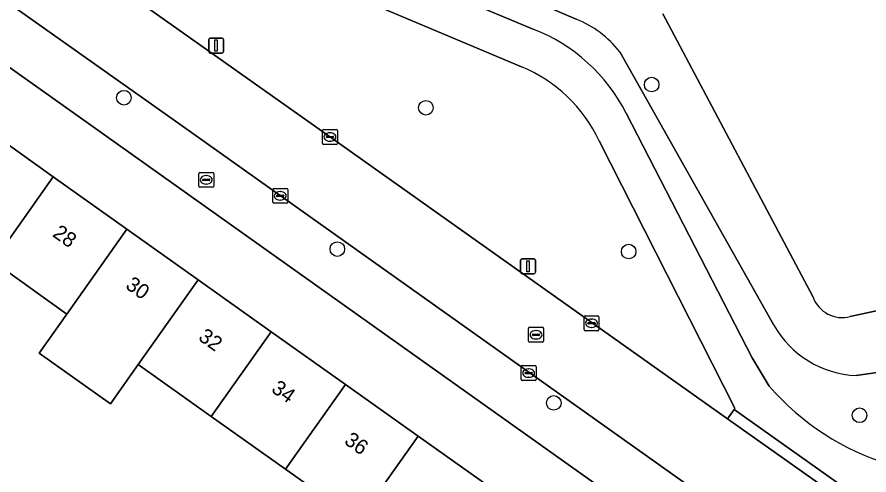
# Model space of a CAD drawing. Extents: x 162803 to 163818, y 381639 to 382475.
# Drawn here: x 163030.1 to 163087.2, y 381976.6 to 382007.2 of the extents above; entities that cross this region are included whole.
import ezdxf

# ---------------------------------------------------------------- set-up
doc = ezdxf.new("R2010")
doc.units = 0
for name, color, linetype in [('IMGEO_Boom', 7, 'Continuous'), ('IMGEO_Brandkraan', 7, 'Continuous'), ('IMGEO_Erf', 7, 'Continuous'), ('IMGEO_Groenvoorziening', 7, 'Continuous'), ('IMGEO_Kolk', 7, 'Continuous'), ('IMGEO_Lichtmast', 7, 'Continuous'), ('IMGEO_Meer_plas_ven_vijver', 7, 'Continuous'), ('IMGEO_Oever', 7, 'Continuous'), ('IMGEO_Pand', 7, 'Continuous'), ('IMGEO_Pand_nummerreeks', 7, 'Continuous'), ('IMGEO_Rijbaan_lokaal_open', 7, 'Continuous'), ('IMGEO_Rioolput', 7, 'Continuous'), ('IMGEO_Voetpad_gesloten', 7, 'Continuous'), ('IMGEO_Voetpad_open', 7, 'Continuous')]:
    doc.layers.add(name, color=color, linetype=linetype)

msp = doc.modelspace()

# ---------------------------------------------------------------- linework, layer by layer
at = {"layer": 'IMGEO_Boom'}
for centre in [(163072.65, 382002.73), (163037.289, 382001.847), (163057.521, 382001.173), (163051.588, 381991.719), (163071.11, 381991.552), (163066.088, 381981.428), (163086.577, 381980.602)]:
    msp.add_circle(centre, 0.489, dxfattribs=at)
at = {"layer": 'IMGEO_Brandkraan'}
for p, q in [((163042.305, 381995.927), (163042.305, 381996.779)), ((163042.38, 381996.853), (163043.232, 381996.853)), ((163042.607, 381996.396), (163043.005, 381996.396)), ((163042.793, 381996.633), (163042.818, 381996.633)), ((163043.306, 381996.779), (163043.306, 381995.927)), ((163043.232, 381995.853), (163042.38, 381995.853)), ((163042.564, 381996.347), (163042.564, 381996.359)), ((163043.002, 381996.31), (163042.604, 381996.31)), ((163042.816, 381996.073), (163042.791, 381996.073)), ((163043.048, 381996.359), (163043.048, 381996.347))]:
    msp.add_line(p, q, dxfattribs=at)
for points in [[(163042.305, 381995.927), (163042.305, 381996.779)], [(163042.38, 381996.853), (163043.232, 381996.853)], [(163043.306, 381996.779), (163043.306, 381995.927)], [(163043.232, 381995.853), (163042.38, 381995.853)]]:
    msp.add_lwpolyline(points, dxfattribs=at)
for centre, radius, start, end in [((163042.382, 381996.777), 0.0765, 91.552, 178.448), ((163042.382, 381996.777), 0.0765, 91.552, 178.448), ((163042.604, 381996.356), 0.0403, 85.8775, 175.7526), ((163043.009, 381996.358), 0.0386, 1.7309, 96.639), ((163043.23, 381996.777), 0.0765, 1.552, 88.448), ((163043.23, 381996.777), 0.0765, 1.552, 88.448), ((163042.382, 381995.929), 0.0765, 181.552, 268.448), ((163042.382, 381995.929), 0.0765, 181.552, 268.448), ((163042.601, 381996.346), 0.0366, 178.938, 274.7102), ((163043.005, 381996.353), 0.043, 264.8664, 352.4533), ((163043.23, 381995.929), 0.0765, 271.552, 358.448), ((163043.23, 381995.929), 0.0765, 271.552, 358.448)]:
    msp.add_arc(centre, radius, start, end, dxfattribs=at)
for centre, major_axis, ratio, start_param, end_param in [((163042.792, 381996.353), (-0.387, 0.002), 0.722429, 4.712389, 7.853982), ((163042.817, 381996.353), (-0.39, 0.002), 0.717154, 1.570796, 4.712389)]:
    msp.add_ellipse(centre, major_axis=major_axis, ratio=ratio, start_param=start_param, end_param=end_param, dxfattribs=at)
at = {"layer": 'IMGEO_Erf'}
msp.add_lwpolyline([(163035.082, 382000), (163010.924, 382017.152), (163008.445, 382013.666), (163012.948, 382010.471), (163013.477, 382010.096), (163017.822, 382007.013), (163018.269, 382006.696), (163022.801, 382003.479), (163027.629, 382000.054), (163032.557, 381996.557), (163037.499, 381993.051), (163042.272, 381989.664), (163047.167, 381986.19), (163052.147, 381982.657), (163057.005, 381979.21), (163061.924, 381975.72), (163066.66, 381972.359), (163071.546, 381968.892), (163076.288, 381965.527), (163081.433, 381961.877), (163083.894, 381965.344)], close=True, dxfattribs=at)
msp.add_lwpolyline([(163069.05, 381941.675), (163077.421, 381956.21), (163072.273, 381959.861), (163069.839, 381956.426), (163065.135, 381959.846), (163067.53, 381963.225), (163062.642, 381966.691), (163057.906, 381970.05), (163052.986, 381973.54), (163048.128, 381976.985), (163043.147, 381980.518), (163038.251, 381983.99), (163036.399, 381981.377), (163031.624, 381984.761), (163033.477, 381987.376), (163028.534, 381990.881)], dxfattribs=at)
at = {"layer": 'IMGEO_Groenvoorziening'}
for points in [[(163067.583, 382007.102), (163030.824, 382022.727), (163030.686, 382020.628), (163064.744, 382006.417)], [(163063.928, 382003.918), (163034.633, 382016.251), (163032.377, 382017.185), (163031.46, 382013.134), (163049.995, 382000), (163077.734, 381980.369), (163078.167, 381980.981), (163078.227, 381981.066), (163069.133, 381998.957)], [(163080.827, 381986.628), (163070.51, 382004.923)], [(163070.939, 382000.818), (163079.386, 381984.44), (163080.527, 381982.546)], [(163097.059, 381985.529), (163095.418, 381984.913), (163092.008, 381984.067), (163086.35, 381983.254)]]:
    msp.add_lwpolyline(points, dxfattribs=at)
for centre, radius, start, end in [((163064.979, 382000.548), 7.052, 38.3404, 68.328), ((163060.527, 381995.525), 11.68, 26.9483, 68.8375), ((163060.104, 381994.695), 9.984, 25.2681, 67.4818), ((163086.668, 381989.982), 6.736, 209.8654, 267.2931), ((163093.609, 381993.898), 17.321, 220.9498, 253.228)]:
    msp.add_arc(centre, radius, start, end, dxfattribs=at)
at = {"layer": 'IMGEO_Kolk'}
for p, q in [((163050.595, 381998.793), (163050.595, 381999.645)), ((163050.67, 381999.719), (163051.522, 381999.719)), ((163050.897, 381999.262), (163051.295, 381999.262)), ((163051.083, 381999.499), (163051.108, 381999.499)), ((163051.596, 381999.645), (163051.596, 381998.793)), ((163051.522, 381998.719), (163050.67, 381998.719)), ((163050.854, 381999.213), (163050.854, 381999.225)), ((163051.292, 381999.176), (163050.894, 381999.176)), ((163051.106, 381998.939), (163051.081, 381998.939)), ((163051.338, 381999.225), (163051.338, 381999.213)), ((163047.262, 381994.856), (163047.262, 381995.708)), ((163047.337, 381995.782), (163048.189, 381995.782)), ((163047.521, 381995.276), (163047.521, 381995.288)), ((163047.564, 381995.325), (163047.962, 381995.325)), ((163047.75, 381995.562), (163047.775, 381995.562)), ((163048.005, 381995.288), (163048.005, 381995.276)), ((163048.263, 381995.708), (163048.263, 381994.856)), ((163048.189, 381994.782), (163047.337, 381994.782)), ((163047.959, 381995.239), (163047.561, 381995.239)), ((163047.773, 381995.002), (163047.748, 381995.002)), ((163068.192, 381987.258), (163069.044, 381987.258)), ((163068.117, 381986.332), (163068.117, 381987.184)), ((163068.376, 381986.752), (163068.376, 381986.764)), ((163068.814, 381986.715), (163068.416, 381986.715)), ((163068.419, 381986.801), (163068.817, 381986.801)), ((163068.605, 381987.038), (163068.63, 381987.038)), ((163068.86, 381986.764), (163068.86, 381986.752)), ((163069.118, 381987.184), (163069.118, 381986.332)), ((163069.044, 381986.258), (163068.192, 381986.258)), ((163068.628, 381986.478), (163068.603, 381986.478)), ((163063.907, 381982.998), (163063.907, 381983.85)), ((163063.982, 381983.924), (163064.834, 381983.924)), ((163064.908, 381983.85), (163064.908, 381982.998)), ((163064.166, 381983.418), (163064.166, 381983.43)), ((163064.604, 381983.381), (163064.206, 381983.381)), ((163064.209, 381983.467), (163064.607, 381983.467)), ((163064.395, 381983.704), (163064.42, 381983.704)), ((163064.65, 381983.43), (163064.65, 381983.418)), ((163064.834, 381982.924), (163063.982, 381982.924)), ((163064.418, 381983.144), (163064.393, 381983.144))]:
    msp.add_line(p, q, dxfattribs=at)
for points in [[(163050.595, 381998.793), (163050.595, 381999.645)], [(163050.67, 381999.719), (163051.522, 381999.719)], [(163051.596, 381999.645), (163051.596, 381998.793)], [(163051.522, 381998.719), (163050.67, 381998.719)], [(163047.262, 381994.856), (163047.262, 381995.708)], [(163047.337, 381995.782), (163048.189, 381995.782)], [(163048.263, 381995.708), (163048.263, 381994.856)], [(163048.189, 381994.782), (163047.337, 381994.782)], [(163068.192, 381987.258), (163069.044, 381987.258)], [(163068.117, 381986.332), (163068.117, 381987.184)], [(163069.118, 381987.184), (163069.118, 381986.332)], [(163069.044, 381986.258), (163068.192, 381986.258)], [(163063.907, 381982.998), (163063.907, 381983.85)], [(163063.982, 381983.924), (163064.834, 381983.924)], [(163064.908, 381983.85), (163064.908, 381982.998)], [(163064.834, 381982.924), (163063.982, 381982.924)]]:
    msp.add_lwpolyline(points, dxfattribs=at)
for centre, radius, start, end in [((163050.672, 381999.643), 0.0765, 91.552, 178.448), ((163050.672, 381999.643), 0.0765, 91.552, 178.448), ((163050.894, 381999.222), 0.0403, 85.8775, 175.7526), ((163051.299, 381999.224), 0.0386, 1.7309, 96.639), ((163051.52, 381999.643), 0.0765, 1.552, 88.448), ((163051.52, 381999.643), 0.0765, 1.552, 88.448), ((163050.672, 381998.795), 0.0765, 181.552, 268.448), ((163050.672, 381998.795), 0.0765, 181.552, 268.448), ((163050.891, 381999.212), 0.0366, 178.938, 274.7102), ((163051.295, 381999.219), 0.043, 264.8664, 352.4533), ((163051.52, 381998.795), 0.0765, 271.552, 358.448), ((163051.52, 381998.795), 0.0765, 271.552, 358.448), ((163047.339, 381995.706), 0.0765, 91.552, 178.448), ((163047.339, 381995.706), 0.0765, 91.552, 178.448), ((163047.561, 381995.285), 0.0403, 85.8775, 175.7526), ((163047.558, 381995.275), 0.0366, 178.938, 274.7102), ((163047.962, 381995.282), 0.043, 264.8664, 352.4533), ((163047.966, 381995.287), 0.0386, 1.7309, 96.639), ((163048.187, 381995.706), 0.0765, 1.552, 88.448), ((163048.187, 381995.706), 0.0765, 1.552, 88.448), ((163047.339, 381994.858), 0.0765, 181.552, 268.448), ((163047.339, 381994.858), 0.0765, 181.552, 268.448), ((163048.187, 381994.858), 0.0765, 271.552, 358.448), ((163048.187, 381994.858), 0.0765, 271.552, 358.448), ((163068.194, 381987.182), 0.0765, 91.552, 178.448), ((163068.194, 381987.182), 0.0765, 91.552, 178.448), ((163069.042, 381987.182), 0.0765, 1.552, 88.448), ((163069.042, 381987.182), 0.0765, 1.552, 88.448), ((163068.416, 381986.761), 0.0403, 85.8775, 175.7526), ((163068.413, 381986.751), 0.0366, 178.938, 274.7102), ((163068.817, 381986.758), 0.043, 264.8664, 352.4533), ((163068.821, 381986.763), 0.0386, 1.7309, 96.639), ((163068.194, 381986.334), 0.0765, 181.552, 268.448), ((163068.194, 381986.334), 0.0765, 181.552, 268.448), ((163069.042, 381986.334), 0.0765, 271.552, 358.448), ((163069.042, 381986.334), 0.0765, 271.552, 358.448), ((163063.984, 381983.848), 0.0765, 91.552, 178.448), ((163063.984, 381983.848), 0.0765, 91.552, 178.448), ((163064.832, 381983.848), 0.0765, 1.552, 88.448), ((163064.832, 381983.848), 0.0765, 1.552, 88.448), ((163064.206, 381983.427), 0.0403, 85.8775, 175.7526), ((163064.203, 381983.417), 0.0366, 178.938, 274.7102), ((163064.607, 381983.424), 0.043, 264.8664, 352.4533), ((163064.611, 381983.429), 0.0386, 1.7309, 96.639), ((163063.984, 381983), 0.0765, 181.552, 268.448), ((163063.984, 381983), 0.0765, 181.552, 268.448), ((163064.832, 381983), 0.0765, 271.552, 358.448), ((163064.832, 381983), 0.0765, 271.552, 358.448)]:
    msp.add_arc(centre, radius, start, end, dxfattribs=at)
for centre, major_axis, ratio, start_param, end_param in [((163051.082, 381999.219), (-0.387, 0.002), 0.722429, 4.712389, 7.853982), ((163051.107, 381999.219), (-0.39, 0.002), 0.717154, 1.570796, 4.712389), ((163047.749, 381995.282), (-0.387, 0.002), 0.722429, 4.712389, 7.853982), ((163047.774, 381995.282), (-0.39, 0.002), 0.717154, 1.570796, 4.712389), ((163068.604, 381986.758), (-0.387, 0.002), 0.722429, 4.712389, 7.853982), ((163068.629, 381986.758), (-0.39, 0.002), 0.717154, 1.570796, 4.712389), ((163064.394, 381983.424), (-0.387, 0.002), 0.722429, 4.712389, 7.853982), ((163064.419, 381983.424), (-0.39, 0.002), 0.717154, 1.570796, 4.712389)]:
    msp.add_ellipse(centre, major_axis=major_axis, ratio=ratio, start_param=start_param, end_param=end_param, dxfattribs=at)
at = {"layer": 'IMGEO_Lichtmast'}
for p, q in [((163042.973, 382004.936), (163042.973, 382005.736)), ((163042.973, 382005.736), (163042.973, 382004.936)), ((163043.073, 382005.836), (163043.863, 382005.836)), ((163043.863, 382005.836), (163043.073, 382005.836)), ((163043.963, 382005.736), (163043.963, 382004.936)), ((163043.963, 382004.936), (163043.963, 382005.736)), ((163043.863, 382004.836), (163043.073, 382004.836)), ((163043.073, 382004.836), (163043.863, 382004.836)), ((163063.868, 381990.168), (163063.868, 381990.968)), ((163063.868, 381990.968), (163063.868, 381990.168)), ((163063.968, 381991.068), (163064.758, 381991.068)), ((163064.758, 381991.068), (163063.968, 381991.068)), ((163064.858, 381990.968), (163064.858, 381990.168)), ((163064.858, 381990.168), (163064.858, 381990.968)), ((163064.758, 381990.068), (163063.968, 381990.068)), ((163063.968, 381990.068), (163064.758, 381990.068))]:
    msp.add_line(p, q, dxfattribs=at)
for points in [[(163043.393, 382005.711), (163043.543, 382005.711), (163043.543, 382004.961), (163043.393, 382004.961), (163043.393, 382005.711)], [(163064.288, 381990.943), (163064.438, 381990.943), (163064.438, 381990.193), (163064.288, 381990.193), (163064.288, 381990.943)]]:
    msp.add_lwpolyline(points, dxfattribs=at)
for centre, start, end in [((163043.073, 382005.736), 90, 180), ((163043.073, 382005.736), 90, 180), ((163043.863, 382005.736), 0, 90), ((163043.863, 382005.736), 360, 90), ((163043.073, 382004.936), 180, 270), ((163043.073, 382004.936), 180, 270), ((163043.863, 382004.936), 270, 0), ((163043.863, 382004.936), 270, 0), ((163063.968, 381990.968), 90, 180), ((163063.968, 381990.968), 90, 180), ((163064.758, 381990.968), 0, 90), ((163064.758, 381990.968), 360, 90), ((163063.968, 381990.168), 180, 270), ((163063.968, 381990.168), 180, 270), ((163064.758, 381990.168), 270, 0), ((163064.758, 381990.168), 270, 0)]:
    msp.add_arc(centre, 0.1, start, end, dxfattribs=at)
at = {"layer": 'IMGEO_Meer_plas_ven_vijver'}
for points in [[(163073.387, 382007.468), (163083.459, 381988.495)], [(163085.948, 381987.205), (163094.601, 381989.078), (163094.783, 381989.125), (163095.354, 381989.914), (163095.332, 381990.101), (163095.463, 381991.998), (163094.658, 382005.836)]]:
    msp.add_lwpolyline(points, dxfattribs=at)
msp.add_arc((163085.421, 381989.235), 2.097, 200.6517, 284.5547, dxfattribs=at)
at = {"layer": 'IMGEO_Oever'}
for points in [[(163072.1, 382008.691), (163031.075, 382026.555), (163030.824, 382022.727), (163067.583, 382007.102)], [(163083.459, 381988.495), (163073.387, 382007.468)], [(163094.658, 382005.836), (163095.463, 381991.998), (163095.332, 381990.101), (163095.354, 381989.914), (163094.783, 381989.125), (163094.601, 381989.078), (163085.948, 381987.205)], [(163070.51, 382004.923), (163080.827, 381986.628)], [(163086.35, 381983.254), (163092.008, 381984.067), (163095.418, 381984.913), (163097.059, 381985.529)]]:
    msp.add_lwpolyline(points, dxfattribs=at)
for centre, radius, start, end in [((163064.979, 382000.548), 7.052, 38.3404, 68.328), ((163085.421, 381989.235), 2.097, 200.6517, 284.5547), ((163086.668, 381989.982), 6.736, 209.8654, 267.2931)]:
    msp.add_arc(centre, radius, start, end, dxfattribs=at)
at = {"layer": 'IMGEO_Pand'}
for points in [[(163027.629, 382000.054), (163023.606, 381994.377), (163028.534, 381990.881), (163032.557, 381996.557)], [(163033.477, 381987.376), (163037.499, 381993.051), (163032.557, 381996.557), (163028.534, 381990.881)], [(163038.251, 381983.99), (163042.272, 381989.664), (163037.499, 381993.051), (163033.477, 381987.376), (163031.624, 381984.761), (163036.399, 381981.377)], [(163038.251, 381983.99), (163043.147, 381980.518), (163047.167, 381986.19), (163042.272, 381989.664)], [(163052.147, 381982.657), (163047.167, 381986.19), (163043.147, 381980.518), (163048.128, 381976.985)], [(163057.005, 381979.21), (163052.147, 381982.657), (163048.128, 381976.985), (163052.986, 381973.54)], [(163061.924, 381975.72), (163057.005, 381979.21), (163052.986, 381973.54), (163057.906, 381970.05)]]:
    msp.add_lwpolyline(points, close=True, dxfattribs=at)
at = {"layer": 'IMGEO_Rijbaan_lokaal_open'}
msp.add_lwpolyline([(162924.094, 382080.905), (162925.141, 382080.252), (162940.646, 382070.58), (162940.946, 382070.393), (162944.453, 382068.159), (162951.044, 382063.961), (162951.212, 382063.853), (162958.651, 382058.394), (162962.384, 382055.718), (162963.554, 382054.88), (162965.988, 382053.161), (162971.264, 382049.436), (162978.206, 382044.6), (162986.475, 382038.685), (163000, 382029.075), (163041.126, 382000), (163087.644, 381967.002), (163090.633, 381971.241), (163086.515, 381974.156), (163077.734, 381980.369), (163049.995, 382000), (163031.46, 382013.134), (163017.878, 382022.758), (163000, 382035.427)], dxfattribs=at)
at = {"layer": 'IMGEO_Rioolput'}
for p, q in [((163064.402, 381985.561), (163064.402, 381986.413)), ((163064.477, 381986.487), (163065.329, 381986.487)), ((163064.89, 381986.267), (163064.915, 381986.267)), ((163065.403, 381986.413), (163065.403, 381985.561)), ((163064.661, 381985.981), (163064.661, 381985.993)), ((163065.099, 381985.944), (163064.701, 381985.944)), ((163064.704, 381986.03), (163065.102, 381986.03)), ((163064.913, 381985.707), (163064.888, 381985.707)), ((163065.145, 381985.993), (163065.145, 381985.981)), ((163065.329, 381985.487), (163064.477, 381985.487))]:
    msp.add_line(p, q, dxfattribs=at)
for points in [[(163064.402, 381985.561), (163064.402, 381986.413)], [(163064.477, 381986.487), (163065.329, 381986.487)], [(163065.403, 381986.413), (163065.403, 381985.561)], [(163065.329, 381985.487), (163064.477, 381985.487)]]:
    msp.add_lwpolyline(points, dxfattribs=at)
for centre, radius, start, end in [((163064.479, 381986.411), 0.0765, 91.552, 178.448), ((163064.479, 381986.411), 0.0765, 91.552, 178.448), ((163065.327, 381986.411), 0.0765, 1.552, 88.448), ((163065.327, 381986.411), 0.0765, 1.552, 88.448), ((163064.479, 381985.563), 0.0765, 181.552, 268.448), ((163064.479, 381985.563), 0.0765, 181.552, 268.448), ((163064.701, 381985.99), 0.0403, 85.8775, 175.7526), ((163064.698, 381985.98), 0.0366, 178.938, 274.7102), ((163065.102, 381985.987), 0.043, 264.8664, 352.4533), ((163065.106, 381985.992), 0.0386, 1.7309, 96.639), ((163065.327, 381985.563), 0.0765, 271.552, 358.448), ((163065.327, 381985.563), 0.0765, 271.552, 358.448)]:
    msp.add_arc(centre, radius, start, end, dxfattribs=at)
for centre, major_axis, ratio, start_param, end_param in [((163064.889, 381985.987), (-0.387, 0.002), 0.722429, 4.712389, 7.853982), ((163064.914, 381985.987), (-0.39, 0.002), 0.717154, 1.570796, 4.712389)]:
    msp.add_ellipse(centre, major_axis=major_axis, ratio=ratio, start_param=start_param, end_param=end_param, dxfattribs=at)
at = {"layer": 'IMGEO_Voetpad_gesloten'}
for points in [[(163003.377, 382038.062), (163006.306, 382043.606), (163007.557, 382045.975), (163012.449, 382055.286), (163012.993, 382056.322), (163014.754, 382059.7), (163016.465, 382062.979), (163014.396, 382064.481), (163012.658, 382061.177), (163010.771, 382057.59), (163010.153, 382056.414), (163005.466, 382047.505), (163001.555, 382040.071), (162999.764, 382036.698), (163018.398, 382023.492), (163018.116, 382023.094), (163032.377, 382017.185), (163034.633, 382016.251), (163063.928, 382003.918)], [(163064.744, 382006.417), (163030.686, 382020.628), (163022.151, 382024.19)], [(163080.527, 381982.546), (163079.386, 381984.44), (163070.939, 382000.818)], [(163069.133, 381998.957), (163078.227, 381981.066), (163078.167, 381980.981), (163086.924, 381974.785), (163087.214, 381975.231), (163098.595, 381972.774), (163107.145, 381970.817), (163111.676, 381969.623), (163116.866, 381968.065), (163116.95, 381967.948), (163117.896, 381970.357), (163115.427, 381971.085), (163112.19, 381972.039), (163107.258, 381973.384), (163099.541, 381975.172)]]:
    msp.add_lwpolyline(points, dxfattribs=at)
for centre, radius, start, end in [((163060.527, 381995.525), 11.68, 26.9483, 68.8375), ((163060.104, 381994.695), 9.984, 25.2681, 67.4818), ((163093.609, 381993.898), 17.321, 220.9498, 253.228)]:
    msp.add_arc(centre, radius, start, end, dxfattribs=at)
at = {"layer": 'IMGEO_Voetpad_open'}
for points in [[(162923.812, 382076.99), (162939.702, 382067.058), (162943.583, 382064.624), (162947.554, 382062.095), (162951.948, 382058.979), (162951.991, 382058.949), (162952.728, 382058.385), (162959.047, 382053.976), (162964.058, 382050.389), (162968.205, 382047.449), (162969.337, 382046.646), (163000, 382024.908), (163008.484, 382018.885), (163010.924, 382017.152), (163035.082, 382000), (163083.894, 381965.344), (163085.162, 381964.444), (163087.923, 381962.484), (163087.934, 381962.5), (163090.134, 381960.942), (163090.121, 381960.923), (163102.928, 381951.83)], [(163103.794, 381946.952), (163107.79, 381952.693), (163107.532, 381952.896), (163107.207, 381953.146), (163099.494, 381958.596), (163090.091, 381965.266), (163087.644, 381967.002), (163041.126, 382000), (163000, 382029.075)]]:
    msp.add_lwpolyline(points, dxfattribs=at)
msp.add_lwpolyline([(163078.167, 381980.981), (163077.734, 381980.369), (163086.515, 381974.156), (163086.924, 381974.785)], close=True, dxfattribs=at)

# ---------------------------------------------------------------- texts
at = {"layer": 'IMGEO_Pand_nummerreeks'}
for s, p in [('28', (163032.447, 381992.614)), ('30', (163037.333, 381989.147)), ('32', (163042.214, 381985.684)), ('34', (163047.102, 381982.216)), ('36', (163051.988, 381978.749))]:
    msp.add_text(s, height=1, rotation=324.6422, dxfattribs=at).set_placement(p)

doc.saveas('drawing.dxf')
